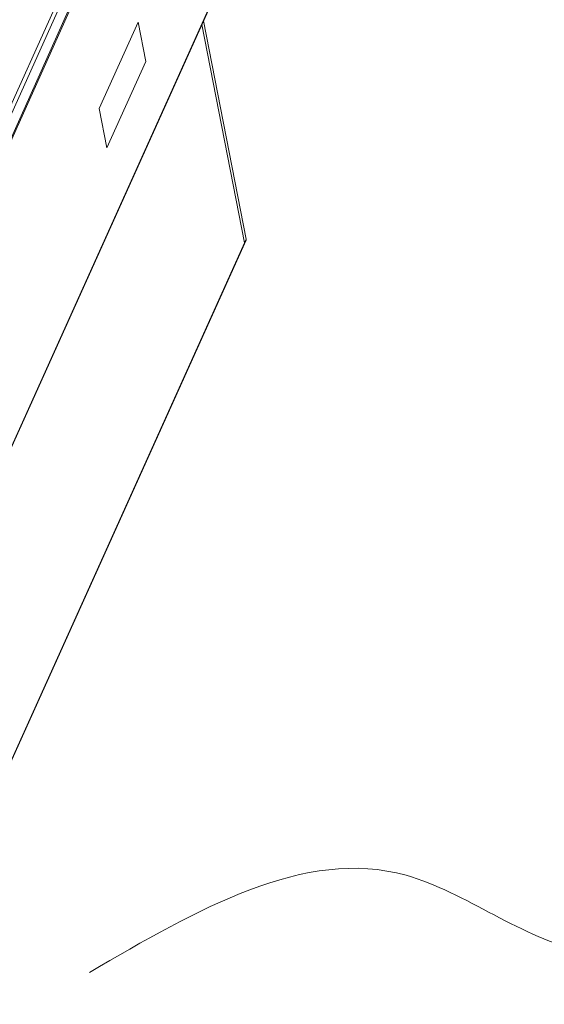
# Model space of a CAD drawing. Header units: millimetres. Extents: x -473 to 23648, y -382 to 1866.
# Tile 600 of 607: x 22642 to 22932, y 1000 to 1544. Entities that reach past the tile are written whole.
import ezdxf

# ---------------------------------------------------------------- set-up
doc = ezdxf.new("R2010")
doc.units = ezdxf.units.MM
doc.header["$LTSCALE"] = 80
doc.layers.get('0').update_dxf_attribs({"linetype": 'CONTINUOUS'})

msp = doc.modelspace()

# ---------------------------------------------------------------- linework, layer by layer
at = {"linetype": 'Continuous', "lineweight": 0}
for p, q in [((22530.983, 1260.695), (22721.492, 1683.233)), ((22532.823, 1259.272), (22723.332, 1681.81)), ((22725.064, 1672.919), (22534.555, 1250.382)), ((22542.973, 1267.706), (22717.012, 1653.715)), ((22747.427, 1551.392), (22558.762, 1132.944)), ((22558.909, 1132.877), (22747.377, 1550.888)), ((22686.287, 1494.776), (22707.796, 1542.481)), ((22707.796, 1542.481), (22712.022, 1520.797)), ((22742.99, 1541.157), (22766.477, 1420.639)), ((22743.912, 1543.202), (22767.399, 1422.683)), ((22712.022, 1520.797), (22690.513, 1473.091)), ((22690.513, 1473.091), (22686.287, 1494.776)), ((22576.89, 1000.146), (22767.399, 1422.683)), ((22577.037, 1000.079), (22767.348, 1422.179))]:
    msp.add_line(p, q, dxfattribs=at)
for points in [[(22766.477, 1420.639), (22766.447, 1420.183), (22766.427, 1420.134)], [(22767.399, 1422.683), (22767.368, 1422.228), (22767.349, 1422.18)]]:
    msp.add_lwpolyline(points, dxfattribs=at)
at = {"lineweight": 0}
msp.add_open_spline([(22680.936, 1017.723), (22740.267, 1052.361), (22834.159, 1107.176), (22965.104, 998.81), (23105.939, 1080.883), (23204.406, 1038.988), (23254.387, 1017.723)], degree=3, knots=[0, 0, 0, 0, 182.8690991, 289.3880367, 440.7662517, 596.810962, 596.810962, 596.810962, 596.810962], dxfattribs=at)

doc.saveas('drawing.dxf')
